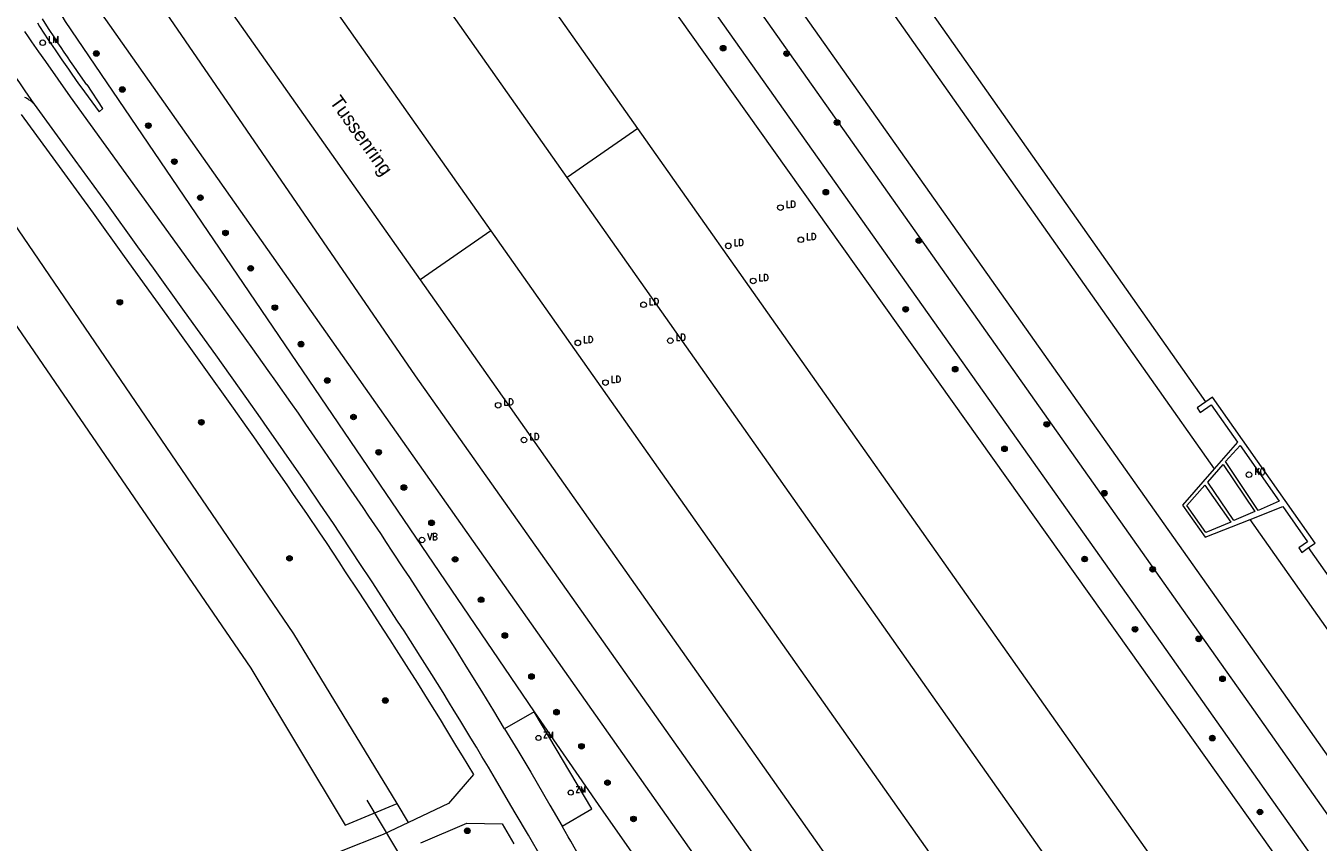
# Model space of a CAD drawing. Header units: metres. Extents: x 138165 to 154469, y 480134 to 494189.
# Tile 832 of 1056: x 146264 to 146380, y 488527 to 488600. Entities that reach past the tile are written whole.
import ezdxf

# ---------------------------------------------------------------- set-up
doc = ezdxf.new("R2010")
doc.units = ezdxf.units.M
doc.header["$LTSCALE"] = 0.001
doc.header["$MEASUREMENT"] = 0
for name, color, linetype, lineweight in [('TOP-L-diversen geluidsscherm', 7, 'Continuous', 0), ('TOP-L-duiker', 7, 'Continuous', 0), ('TOP-L-terrein schutting raster hek leuning', 7, 'Continuous', 0), ('TOP-L-topo objecten punt', 7, 'Continuous', 0), ('TOP-L-topo objecten vlak', 7, 'Continuous', 0), ('TOP-L-water beschoeiing', 7, 'Continuous', 0), ('TOP-T-topo huisnummering naamgeving', 7, 'Continuous', 0)]:
    doc.layers.add(name, color=color, linetype=linetype, lineweight=lineweight)
doc.styles.add('Style-INTL_ISO', font='INTL_ISO.shx')
doc.styles.add('Style-STANDARD', font='STANDARD.shx')

# ---------------------------------------------------------------- blocks, each defined once
blk = doc.blocks.new('24')
at = {"layer": 'TOP-L-topo objecten punt', "color": 7, "linetype": 'Continuous', "lineweight": 0}
for radius in [0.025, 0.0182, 0.0115, 0.005]:
    blk.add_circle((0, 0), radius, dxfattribs=at)
blk = doc.blocks.new('304')
at = {"layer": 'TOP-L-topo objecten punt', "color": 7, "linetype": 'Continuous', "lineweight": 0}
blk.add_circle((0, 0), 0.0225, dxfattribs=at)
at = {"layer": 'TOP-L-topo objecten punt', "color": 7, "linetype": 'Continuous', "lineweight": 0, "style": 'Style-STANDARD'}
blk.add_text('ZM', height=0.054, dxfattribs=at).set_placement((0.043, 0))
blk = doc.blocks.new('31')
at = {"layer": 'TOP-L-topo objecten punt', "color": 7, "linetype": 'Continuous', "lineweight": 0}
blk.add_circle((0, 0), 0.025, dxfattribs=at)
at = {"layer": 'TOP-L-topo objecten punt', "color": 7, "linetype": 'Continuous', "lineweight": 0, "style": 'Style-STANDARD'}
blk.add_text('KO', height=0.06, dxfattribs=at).set_placement((0.0483, 0))
blk = doc.blocks.new('121')
at = {"layer": 'TOP-L-topo objecten punt', "color": 7, "linetype": 'Continuous', "lineweight": 0}
blk.add_circle((0, 0), 0.025, dxfattribs=at)
at = {"layer": 'TOP-L-topo objecten punt', "color": 7, "linetype": 'Continuous', "lineweight": 0, "style": 'Style-STANDARD'}
blk.add_text('LD', height=0.06, dxfattribs=at).set_placement((0.0483, 0))
blk = doc.blocks.new('16')
at = {"layer": 'TOP-L-topo objecten punt', "color": 7, "linetype": 'Continuous', "lineweight": 0}
blk.add_circle((0, 0), 0.025, dxfattribs=at)
at = {"layer": 'TOP-L-topo objecten punt', "color": 7, "linetype": 'Continuous', "lineweight": 0, "style": 'Style-STANDARD'}
blk.add_text('LM', height=0.06, dxfattribs=at).set_placement((0.0483, 0))
blk = doc.blocks.new('14')
at = {"layer": 'TOP-L-topo objecten punt', "color": 7, "linetype": 'Continuous', "lineweight": 0}
blk.add_circle((0, 0), 0.025, dxfattribs=at)
at = {"layer": 'TOP-L-topo objecten punt', "color": 7, "linetype": 'Continuous', "lineweight": 0, "style": 'Style-STANDARD'}
blk.add_text('VB', height=0.06, dxfattribs=at).set_placement((0.0483, 0))

msp = doc.modelspace()

# ---------------------------------------------------------------- linework, layer by layer
at = {"layer": 'TOP-L-diversen geluidsscherm', "flags": 128}
msp.add_lwpolyline([(146267.08, 488605.92), (146396.26, 488422.55)], dxfattribs=at)
at = {"layer": 'TOP-L-duiker', "flags": 128}
msp.add_lwpolyline([(146294.42, 488530.4), (146299.39, 488522.1)], dxfattribs=at)
at = {"layer": 'TOP-L-terrein schutting raster hek leuning', "flags": 128}
msp.add_lwpolyline([(146267.08, 488605.92), (146396.26, 488422.55)], dxfattribs=at)
at = {"layer": 'TOP-L-topo objecten vlak', "flags": 128}
for points in [[(146369.62, 488566.1), (146278.8, 488695.04)], [(146276.38, 488693.33), (146370.37, 488560.09)], [(146270.92, 488689.48), (146328.55, 488607.93), (146372.27, 488546.07), (146380.26, 488534.77), (146404.51, 488500.46), (146426.05, 488469.97), (146439.07, 488451.54)], [(146436.55, 488449.84), (146422.11, 488470.28), (146400.79, 488500.45), (146377.83, 488532.94), (146373.91, 488538.49), (146367.11, 488548.12), (146324.78, 488608.02), (146302.98, 488638.86), (146268.45, 488687.74)], [(146265.6, 488685.74), (146300.24, 488636.8), (146312.2, 488619.91), (146324.93, 488601.94), (146366.02, 488543.89), (146375.18, 488530.95), (146396.77, 488500.46), (146418.14, 488470.26), (146433.88, 488448.03)], [(146431.9, 488446.68), (146415.74, 488469.4), (146393.96, 488500), (146362.78, 488543.83), (146321.16, 488602.32), (146263.08, 488683.96)], [(146318.7, 488590.59), (146284.36, 488639.28), (146256.32, 488679.19)], [(146312.38, 488586.19), (146278.36, 488634.44), (146250, 488674.74)], [(146243.1, 488669.88), (146271.91, 488629.06), (146305.52, 488581.42)], [(146236.81, 488665.44), (146265.47, 488624.82), (146299.19, 488577.02)], [(146264.26, 488618.13), (146259.8, 488615.39), (146263.8, 488606.32), (146267.39, 488600.15), (146309.42, 488538.31)], [(146400.08, 488425.14), (146298.78, 488568.43), (146268.56, 488612.47), (146264.26, 488618.13)], [(146264.6, 488592.79), (146263.81, 488593.96), (146263.31, 488594.67), (146262.8, 488595.39), (146261.8, 488596.82), (146261.3, 488597.53), (146260.81, 488598.25), (146259.95, 488599.51)], [(146264.9, 488600.03), (146265.09, 488599.72), (146265.48, 488599.12), (146265.87, 488598.52), (146266.27, 488597.92), (146266.48, 488597.62), (146266.79, 488597.17), (146267.08, 488596.74), (146267.67, 488595.88), (146267.97, 488595.45), (146268.57, 488594.59), (146268.77, 488594.31), (146270.43, 488592.06), (146270.76, 488592.38), (146269.36, 488594.51), (146269.33, 488594.48), (146268.74, 488595.31), (146268.16, 488596.15), (146267.87, 488596.57), (146267.58, 488596.99), (146267.3, 488597.41), (146267.02, 488597.84), (146266.73, 488598.26), (146266.45, 488598.69), (146265.9, 488599.55), (146265.35, 488600.41)], [(146306.77, 488536.79), (146306.29, 488537.59), (146305.8, 488538.4), (146304.82, 488540.01), (146303.82, 488541.61), (146303.33, 488542.41), (146302.33, 488544.01), (146301.32, 488545.6), (146300.81, 488546.4), (146300.3, 488547.19), (146299.28, 488548.77), (146298.26, 488550.35), (146297.74, 488551.14), (146296.7, 488552.71), (146296.18, 488553.5), (146295.66, 488554.28), (146294.61, 488555.85), (146294.08, 488556.63), (146293.55, 488557.41), (146293.02, 488558.19), (146290.96, 488561.18), (146290.29, 488562.16), (146288.95, 488564.09), (146288.28, 488565.06), (146287.6, 488566.02), (146286.25, 488567.95), (146285.57, 488568.91), (146284.2, 488570.83), (146283.52, 488571.79), (146282.14, 488573.7), (146280.76, 488575.61), (146280.07, 488576.56), (146279.25, 488577.68), (146267.87, 488593.42), (146265.64, 488596.58), (146265.02, 488597.46), (146264.39, 488598.35), (146264.09, 488598.8), (146263.78, 488599.26)], [(146264.6, 488592.79), (146264.52, 488592.85), (146264.38, 488592.97), (146264.24, 488593.08), (146264.16, 488593.13), (146264.09, 488593.18), (146264.01, 488593.23), (146263.94, 488593.28), (146263.86, 488593.33), (146263.78, 488593.37)], [(146310.06, 488525.24), (146308.9, 488527.26), (146307.72, 488529.27), (146307.13, 488530.27), (146305.95, 488532.27), (146305.32, 488533.36), (146304.74, 488534.32), (146304.25, 488535.14), (146303.75, 488535.96), (146302.76, 488537.6), (146302.25, 488538.41), (146301.75, 488539.23), (146301.25, 488540.04), (146300.23, 488541.67), (146299.21, 488543.29), (146298.32, 488544.69), (146297.75, 488545.57), (146297.18, 488546.45), (146296.04, 488548.2), (146294.9, 488549.96), (146293.74, 488551.7), (146293.17, 488552.57), (146292, 488554.31), (146291.42, 488555.18), (146290.25, 488556.91), (146289.07, 488558.64), (146288.48, 488559.51), (146287.29, 488561.23), (146286.69, 488562.09), (146285.49, 488563.8), (146284.89, 488564.66), (146283.66, 488566.4), (146280.88, 488570.29), (146278.09, 488574.17), (146275.3, 488578.05), (146273.9, 488579.99), (146271.1, 488583.86), (146268.29, 488587.73), (146264.63, 488592.75), (146264.6, 488592.79)], [(146263.45, 488591.83), (146267.08, 488586.85), (146269.89, 488582.98), (146272.68, 488579.11), (146274.08, 488577.17), (146276.87, 488573.3), (146279.66, 488569.41), (146282.43, 488565.53), (146283.66, 488563.79), (146284.26, 488562.94), (146285.46, 488561.23), (146286.05, 488560.37), (146287.24, 488558.66), (146287.83, 488557.8), (146289.01, 488556.07), (146290.18, 488554.34), (146290.76, 488553.48), (146291.92, 488551.74), (146292.49, 488550.87), (146293.64, 488549.13), (146294.79, 488547.39), (146295.92, 488545.63), (146296.49, 488544.76), (146297.05, 488543.88), (146297.94, 488542.48), (146298.96, 488540.87), (146299.97, 488539.25), (146300.48, 488538.44), (146300.98, 488537.63), (146301.48, 488536.81), (146302.47, 488535.18), (146302.96, 488534.36), (146303.46, 488533.55), (146303.97, 488532.69), (146301.73, 488530.11), (146298.16, 488528.41)], [(146318.7, 488590.59), (146312.38, 488586.19)], [(146376.18, 488509.1), (146318.7, 488590.59)], [(146259.06, 488587.51), (146254.5, 488585.26), (146284.01, 488542.23), (146292.49, 488528.16), (146297.14, 488530.09)], [(146297.14, 488530.09), (146287.88, 488545.3), (146259.06, 488587.51)], [(146369.86, 488504.66), (146312.38, 488586.19)], [(146305.52, 488581.42), (146299.19, 488577.02)], [(146305.52, 488581.42), (146359.83, 488504.45)], [(146299.19, 488577.02), (146353.52, 488500)], [(146369.62, 488566.1), (146368.83, 488565.54), (146369.11, 488565.13), (146370.09, 488565.82), (146372.45, 488562.48), (146370.37, 488560.09)], [(146378.83, 488553.03), (146379.42, 488553.44), (146370.21, 488566.52), (146369.62, 488566.1)], [(146372.7, 488562.19), (146376.18, 488557.18), (146374.32, 488556.36), (146371.37, 488560.74), (146372.7, 488562.19)], [(146370.37, 488560.09), (146367.54, 488556.84), (146369.57, 488553.96), (146373.58, 488555.55)], [(146371.16, 488560.48), (146374.02, 488556.25), (146372.14, 488555.46), (146369.81, 488558.89), (146371.16, 488560.48)], [(146369.52, 488558.62), (146371.85, 488555.31), (146369.62, 488554.37), (146367.92, 488556.8), (146369.52, 488558.62)], [(146373.58, 488555.55), (146376.51, 488556.71), (146378.73, 488553.56), (146377.94, 488553.01), (146378.22, 488552.6), (146378.83, 488553.03)], [(146444.41, 488455.15), (146412.77, 488500), (146412.55, 488500.3), (146373.58, 488555.55)], [(146446.68, 488456.7), (146416.18, 488500), (146378.83, 488553.03)], [(146309.42, 488538.31), (146306.77, 488536.79)], [(146311.94, 488528.07), (146314.58, 488529.62), (146309.42, 488538.31)], [(146309.42, 488538.31), (146315.16, 488530.01), (146337.08, 488498.68), (146351.56, 488477.99)], [(146306.77, 488536.79), (146307.94, 488534.84), (146309.11, 488532.9), (146309.68, 488531.92), (146310.83, 488529.96), (146311.94, 488528.07)], [(146298.16, 488528.41), (146297.14, 488530.09)], [(146298.16, 488528.41), (146295.89, 488527.33), (146288.04, 488524.23), (146269.35, 488517.21), (146263.7, 488515.18)], [(146299.27, 488526.58), (146303.39, 488528.35), (146306.56, 488528.29), (146307.6, 488526.5)], [(146313.99, 488524.44), (146312.7, 488526.72), (146312.47, 488527.11), (146311.94, 488528.07)]]:
    msp.add_lwpolyline(points, dxfattribs=at)
at = {"layer": 'TOP-L-water beschoeiing', "flags": 128}
msp.add_lwpolyline([(146369.62, 488566.1), (146278.8, 488695.04)], dxfattribs=at)

# ---------------------------------------------------------------- block references
at = {"layer": 'TOP-L-topo objecten punt', "xscale": 10, "yscale": 10, "zscale": 10}
for name, p in [('16', (146265.37, 488598.26)), ('24', (146270.18, 488597.3)), ('24', (146326.35, 488597.77)), ('24', (146332.05, 488597.29)), ('24', (146272.51, 488594.07)), ('24', (146336.57, 488591.11)), ('24', (146274.84, 488590.84)), ('24', (146277.17, 488587.61)), ('24', (146279.5, 488584.38)), ('24', (146335.56, 488584.87)), ('121', (146331.49, 488583.49)), ('24', (146281.75, 488581.22)), ('121', (146333.32, 488580.61)), ('121', (146326.82, 488580.06)), ('24', (146343.89, 488580.53)), ('24', (146284.01, 488578.05)), ('121', (146329.05, 488576.92)), ('24', (146272.28, 488575.01)), ('121', (146319.22, 488574.79)), ('24', (146286.17, 488574.53)), ('24', (146342.71, 488574.38)), ('121', (146313.33, 488571.37)), ('121', (146321.62, 488571.57)), ('24', (146288.52, 488571.26)), ('24', (146347.15, 488569.01)), ('24', (146290.87, 488568)), ('121', (146315.81, 488567.81)), ('121', (146306.19, 488565.78)), ('24', (146293.22, 488564.73)), ('24', (146279.59, 488564.26)), ('24', (146355.36, 488564.08)), ('121', (146308.5, 488562.67)), ('24', (146295.48, 488561.57)), ('24', (146351.57, 488561.88)), ('31', (146373.48, 488559.56)), ('24', (146297.74, 488558.41)), ('24', (146360.52, 488557.9)), ('24', (146300.22, 488555.25)), ('14', (146299.36, 488553.71)), ('24', (146287.49, 488552.07)), ('24', (146302.33, 488551.98)), ('24', (146358.75, 488552)), ('24', (146364.85, 488551.09)), ('24', (146304.66, 488548.36)), ('24', (146306.79, 488545.15)), ('24', (146363.27, 488545.71)), ('24', (146368.98, 488544.85)), ('24', (146309.18, 488541.48)), ('24', (146371.11, 488541.27)), ('24', (146296.08, 488539.33)), ('24', (146311.42, 488538.29)), ('304', (146309.8, 488535.98)), ('24', (146370.2, 488535.96)), ('24', (146313.66, 488535.23)), ('24', (146315.99, 488531.97)), ('304', (146312.69, 488531.08)), ('24', (146318.32, 488528.72)), ('24', (146374.47, 488529.34)), ('24', (146303.42, 488527.66))]:
    msp.add_blockref(name, p, dxfattribs=at)

# ---------------------------------------------------------------- texts
at = {"layer": 'TOP-T-topo huisnummering naamgeving', "style": 'Style-INTL_ISO'}
msp.add_text('Tussenring', height=1.25, rotation=305.4, dxfattribs=at).set_placement((146291.04, 488592.97))

doc.saveas('drawing.dxf')
